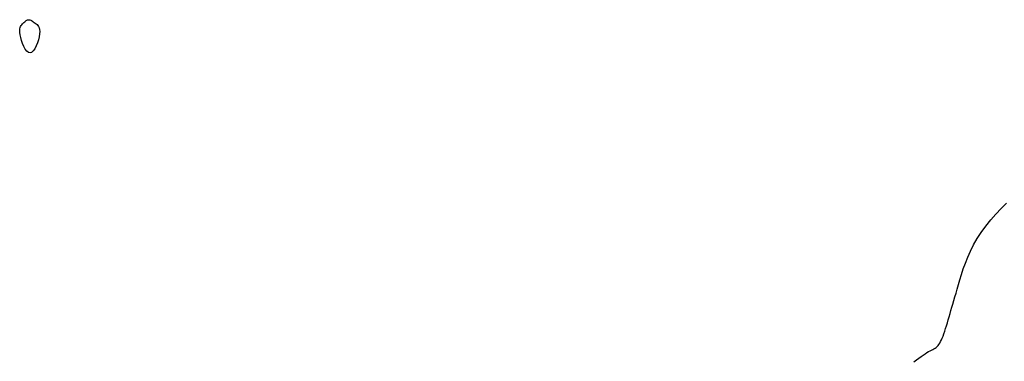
# Model space of a CAD drawing. Header units: millimetres. Extents: x 32690613 to 32693367, y 5343692 to 5344708.
# Tile 617 of 656: x 32692754.73 to 32692774.76, y 5344490.46 to 5344497.4. Entities that reach past the tile are written whole.
import ezdxf

# ---------------------------------------------------------------- set-up
doc = ezdxf.new("R2010")
doc.units = ezdxf.units.MM
doc.header["$LTSCALE"] = 20
doc.layers.add('02-DGM_HL_492.00', color=82, linetype='Continuous')

msp = doc.modelspace()

# ---------------------------------------------------------------- linework, layer by layer
at = {"layer": '02-DGM_HL_492.00', "elevation": 492, "flags": 128}
msp.add_lwpolyline([(32692754.944, 5344496.725), (32692754.911, 5344496.734), (32692754.879, 5344496.762), (32692754.848, 5344496.804), (32692754.819, 5344496.857), (32692754.793, 5344496.916), (32692754.771, 5344496.978), (32692754.754, 5344497.039), (32692754.742, 5344497.095), (32692754.735, 5344497.142), (32692754.734, 5344497.181), (32692754.737, 5344497.214), (32692754.743, 5344497.241), (32692754.753, 5344497.264), (32692754.765, 5344497.283), (32692754.778, 5344497.299), (32692754.793, 5344497.315), (32692754.807, 5344497.33), (32692754.821, 5344497.345), (32692754.836, 5344497.359), (32692754.85, 5344497.372), (32692754.865, 5344497.383), (32692754.88, 5344497.392), (32692754.895, 5344497.398), (32692754.91, 5344497.401), (32692754.926, 5344497.401), (32692754.942, 5344497.397), (32692754.959, 5344497.391), (32692754.976, 5344497.383), (32692754.993, 5344497.372), (32692755.011, 5344497.36), (32692755.029, 5344497.347), (32692755.048, 5344497.333), (32692755.067, 5344497.319), (32692755.086, 5344497.303), (32692755.103, 5344497.284), (32692755.118, 5344497.262), (32692755.13, 5344497.234), (32692755.138, 5344497.201), (32692755.141, 5344497.161), (32692755.138, 5344497.112), (32692755.128, 5344497.055), (32692755.113, 5344496.992), (32692755.093, 5344496.928), (32692755.068, 5344496.867), (32692755.04, 5344496.812), (32692755.009, 5344496.767), (32692754.977, 5344496.737)], close=True, dxfattribs=at)
msp.add_lwpolyline([(32692772.918, 5344490.449), (32692772.97, 5344490.486), (32692773.019, 5344490.522), (32692773.066, 5344490.555), (32692773.109, 5344490.585), (32692773.149, 5344490.612), (32692773.186, 5344490.635), (32692773.219, 5344490.654), (32692773.25, 5344490.671), (32692773.278, 5344490.685), (32692773.304, 5344490.699), (32692773.328, 5344490.712), (32692773.351, 5344490.726), (32692773.371, 5344490.741), (32692773.391, 5344490.759), (32692773.41, 5344490.779), (32692773.428, 5344490.802), (32692773.445, 5344490.829), (32692773.462, 5344490.858), (32692773.479, 5344490.892), (32692773.496, 5344490.93), (32692773.512, 5344490.972), (32692773.53, 5344491.019), (32692773.547, 5344491.069), (32692773.565, 5344491.124), (32692773.583, 5344491.181), (32692773.601, 5344491.241), (32692773.619, 5344491.302), (32692773.637, 5344491.365), (32692773.656, 5344491.428), (32692773.674, 5344491.491), (32692773.693, 5344491.556), (32692773.712, 5344491.622), (32692773.732, 5344491.692), (32692773.754, 5344491.765), (32692773.776, 5344491.843), (32692773.801, 5344491.927), (32692773.827, 5344492.018), (32692773.856, 5344492.117), (32692773.888, 5344492.223), (32692773.925, 5344492.334), (32692773.967, 5344492.451), (32692774.015, 5344492.572), (32692774.071, 5344492.696), (32692774.135, 5344492.823), (32692774.208, 5344492.951), (32692774.291, 5344493.079), (32692774.383, 5344493.206), (32692774.482, 5344493.33), (32692774.586, 5344493.45), (32692774.694, 5344493.565), (32692774.803, 5344493.672)], dxfattribs=at)

doc.saveas('drawing.dxf')
